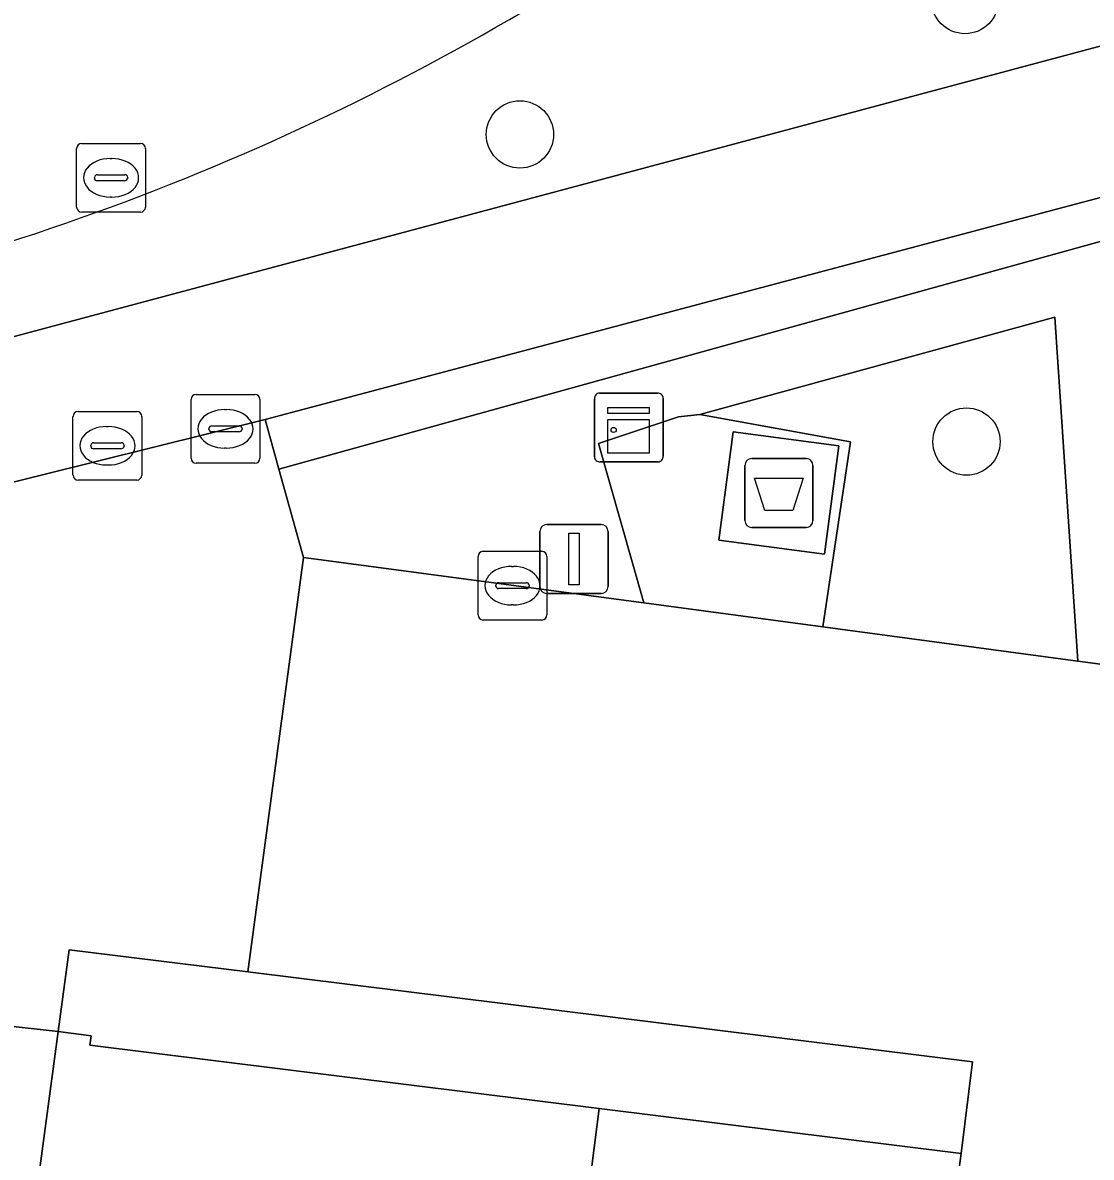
# Model space of a CAD drawing. Extents: x 160663 to 161506, y 382245 to 383291.
# Drawn here: x 161083.72 to 161099.26, y 383226.33 to 383242.82 of the extents above; entities that cross this region are included whole.
import ezdxf

# ---------------------------------------------------------------- set-up
doc = ezdxf.new("R2010")
doc.units = 0
for name, color, linetype in [('IMGEO_Afval_apart_plaats', 7, 'Continuous'), ('IMGEO_Berm_open', 7, 'Continuous'), ('IMGEO_Boom', 7, 'Continuous'), ('IMGEO_Erf', 7, 'Continuous'), ('IMGEO_Fietspad_gesloten', 7, 'Continuous'), ('IMGEO_Groenvoorziening', 7, 'Continuous'), ('IMGEO_Kast', 7, 'Continuous'), ('IMGEO_Kolk', 7, 'Continuous'), ('IMGEO_Lichtmast', 7, 'Continuous'), ('IMGEO_Pand', 7, 'Continuous'), ('IMGEO_Rijbaan_lokaal_gesloten', 7, 'Continuous'), ('IMGEO_Rioolput', 7, 'Continuous'), ('IMGEO_Voetpad_gesloten', 7, 'Continuous'), ('IMGEO_Voetpad_open', 7, 'Continuous'), ('IMGEO_Woonerf_open', 7, 'Continuous')]:
    doc.layers.add(name, color=color, linetype=linetype)

msp = doc.modelspace()

# ---------------------------------------------------------------- linework, layer by layer
at = {"layer": 'IMGEO_Afval_apart_plaats'}
for p, q in [((161094.221, 383235.585), (161094.221, 383236.385)), ((161094.221, 383236.385), (161094.221, 383235.585)), ((161094.321, 383236.485), (161095.111, 383236.485)), ((161095.111, 383236.485), (161094.321, 383236.485)), ((161095.211, 383236.385), (161095.211, 383235.585)), ((161095.211, 383235.585), (161095.211, 383236.385)), ((161095.111, 383235.485), (161094.321, 383235.485)), ((161094.321, 383235.485), (161095.111, 383235.485))]:
    msp.add_line(p, q, dxfattribs=at)
msp.add_lwpolyline([(161094.364, 383236.199), (161095.068, 383236.199), (161094.919, 383235.729), (161094.513, 383235.729), (161094.364, 383236.199)], dxfattribs=at)
for centre, start, end in [((161094.321, 383236.385), 90, 180), ((161094.321, 383236.385), 90, 180), ((161095.111, 383236.385), 0, 90), ((161095.111, 383236.385), 360, 90), ((161094.321, 383235.585), 180, 270), ((161094.321, 383235.585), 180, 270), ((161095.111, 383235.585), 270, 0), ((161095.111, 383235.585), 270, 0)]:
    msp.add_arc(centre, 0.1, start, end, dxfattribs=at)
at = {"layer": 'IMGEO_Berm_open'}
msp.add_lwpolyline([(161082.151, 383239.221), (161081.949, 383239.151), (161082.289, 383237.91), (161100.742, 383242.846)], dxfattribs=at)
msp.add_arc((161072.243, 383274.781), 36.914, 285.5702, 308.3847, dxfattribs=at)
at = {"layer": 'IMGEO_Boom'}
for centre in [(161097.422, 383243.152), (161090.951, 383241.198), (161097.444, 383236.733)]:
    msp.add_circle(centre, 0.489, dxfattribs=at)
at = {"layer": 'IMGEO_Erf'}
msp.add_lwpolyline([(161083.572, 383223.203), (161084.238, 383228.158), (161081.347, 383228.475)], dxfattribs=at)
at = {"layer": 'IMGEO_Fietspad_gesloten'}
for points in [[(161110.354, 383242.652), (161107.307, 383244.472), (161100.742, 383242.846), (161082.289, 383237.91)], [(161082.387, 383235.845), (161087.246, 383237.053), (161101.999, 383240.973), (161108.757, 383242.768)]]:
    msp.add_lwpolyline(points, dxfattribs=at)
at = {"layer": 'IMGEO_Groenvoorziening'}
for points in [[(161092.092, 383236.705), (161093.256, 383237.091), (161093.568, 383237.128), (161098.728, 383238.541), (161099.061, 383233.542), (161102.524, 383233.079), (161102.458, 383234.114), (161099.899, 383234.449), (161099.622, 383238.686), (161102.076, 383239.358), (161102.028, 383240.375), (161087.446, 383236.334), (161087.805, 383235.048), (161092.753, 383234.386)], [(161093.568, 383237.128), (161095.756, 383236.729), (161095.357, 383234.038), (161099.061, 383233.542), (161098.728, 383238.541)]]:
    msp.add_lwpolyline(points, close=True, dxfattribs=at)
at = {"layer": 'IMGEO_Kast'}
for p, q in [((161092.11, 383237.438), (161092.951, 383237.438)), ((161092.951, 383237.438), (161092.11, 383237.438)), ((161093.035, 383237.363), (161093.035, 383236.522)), ((161093.035, 383236.522), (161093.035, 383237.363)), ((161092.035, 383236.513), (161092.035, 383237.354)), ((161092.035, 383237.354), (161092.035, 383236.513)), ((161092.96, 383236.438), (161092.119, 383236.438)), ((161092.119, 383236.438), (161092.96, 383236.438))]:
    msp.add_line(p, q, dxfattribs=at)
for points in [[(161092.23, 383237.228), (161092.83, 383237.228), (161092.83, 383237.143), (161092.23, 383237.143), (161092.23, 383237.228)], [(161092.23, 383237.053), (161092.83, 383237.053), (161092.83, 383236.564), (161092.23, 383236.564), (161092.23, 383237.053)]]:
    msp.add_lwpolyline(points, dxfattribs=at)
msp.add_circle((161092.314, 383236.902), 0.0377, dxfattribs=at)
for centre, start, end in [((161092.113, 383237.36), 92.4484, 184.2845), ((161092.113, 383237.36), 92.4484, 184.2845), ((161092.957, 383237.36), 2.4484, 94.2845), ((161092.957, 383237.36), 2.4484, 94.2845), ((161092.113, 383236.516), 182.4484, 274.2845), ((161092.113, 383236.516), 182.4484, 274.2845), ((161092.957, 383236.516), 272.4484, 4.2845), ((161092.957, 383236.516), 272.4484, 4.2845)]:
    msp.add_arc(centre, 0.0779, start, end, dxfattribs=at)
at = {"layer": 'IMGEO_Kolk'}
for p, q in [((161086.245, 383237.418), (161087.097, 383237.418)), ((161086.17, 383236.492), (161086.17, 383237.344)), ((161087.171, 383237.344), (161087.171, 383236.492)), ((161086.658, 383237.198), (161086.683, 383237.198)), ((161086.429, 383236.912), (161086.429, 383236.924)), ((161086.867, 383236.875), (161086.469, 383236.875)), ((161086.472, 383236.961), (161086.87, 383236.961)), ((161086.913, 383236.924), (161086.913, 383236.912)), ((161086.681, 383236.638), (161086.656, 383236.638)), ((161087.097, 383236.418), (161086.245, 383236.418)), ((161090.343, 383234.212), (161090.343, 383235.064)), ((161090.418, 383235.138), (161091.27, 383235.138)), ((161091.344, 383235.064), (161091.344, 383234.212)), ((161090.831, 383234.918), (161090.856, 383234.918)), ((161090.602, 383234.632), (161090.602, 383234.644)), ((161091.04, 383234.595), (161090.642, 383234.595)), ((161090.645, 383234.681), (161091.043, 383234.681)), ((161091.086, 383234.644), (161091.086, 383234.632)), ((161090.854, 383234.358), (161090.829, 383234.358)), ((161091.27, 383234.138), (161090.418, 383234.138))]:
    msp.add_line(p, q, dxfattribs=at)
for points in [[(161086.245, 383237.418), (161087.097, 383237.418)], [(161086.17, 383236.492), (161086.17, 383237.344)], [(161087.171, 383237.344), (161087.171, 383236.492)], [(161087.097, 383236.418), (161086.245, 383236.418)], [(161090.343, 383234.212), (161090.343, 383235.064)], [(161090.418, 383235.138), (161091.27, 383235.138)], [(161091.344, 383235.064), (161091.344, 383234.212)], [(161091.27, 383234.138), (161090.418, 383234.138)]]:
    msp.add_lwpolyline(points, dxfattribs=at)
for centre, radius, start, end in [((161086.247, 383237.342), 0.0765, 91.552, 178.448), ((161086.247, 383237.342), 0.0765, 91.552, 178.448), ((161087.095, 383237.342), 0.0765, 1.552, 88.448), ((161087.095, 383237.342), 0.0765, 1.552, 88.448), ((161086.469, 383236.921), 0.0403, 85.8775, 175.7526), ((161086.466, 383236.911), 0.0366, 178.938, 274.7102), ((161086.87, 383236.918), 0.043, 264.8664, 352.4533), ((161086.874, 383236.923), 0.0386, 1.7309, 96.639), ((161086.247, 383236.494), 0.0765, 181.552, 268.448), ((161086.247, 383236.494), 0.0765, 181.552, 268.448), ((161087.095, 383236.494), 0.0765, 271.552, 358.448), ((161087.095, 383236.494), 0.0765, 271.552, 358.448), ((161090.42, 383235.062), 0.0765, 91.552, 178.448), ((161090.42, 383235.062), 0.0765, 91.552, 178.448), ((161091.268, 383235.062), 0.0765, 1.552, 88.448), ((161091.268, 383235.062), 0.0765, 1.552, 88.448), ((161090.642, 383234.641), 0.0403, 85.8775, 175.7526), ((161090.639, 383234.631), 0.0366, 178.938, 274.7102), ((161091.043, 383234.638), 0.043, 264.8664, 352.4533), ((161091.047, 383234.643), 0.0386, 1.7309, 96.639), ((161090.42, 383234.214), 0.0765, 181.552, 268.448), ((161090.42, 383234.214), 0.0765, 181.552, 268.448), ((161091.268, 383234.214), 0.0765, 271.552, 358.448), ((161091.268, 383234.214), 0.0765, 271.552, 358.448)]:
    msp.add_arc(centre, radius, start, end, dxfattribs=at)
for centre, major_axis, ratio, start_param, end_param in [((161086.657, 383236.918), (-0.387, 0.002), 0.722429, 4.712389, 7.853982), ((161086.682, 383236.918), (-0.39, 0.002), 0.717154, 1.570796, 4.712389), ((161090.83, 383234.638), (-0.387, 0.002), 0.722429, 4.712389, 7.853982), ((161090.855, 383234.638), (-0.39, 0.002), 0.717154, 1.570796, 4.712389)]:
    msp.add_ellipse(centre, major_axis=major_axis, ratio=ratio, start_param=start_param, end_param=end_param, dxfattribs=at)
at = {"layer": 'IMGEO_Lichtmast'}
for p, q in [((161091.242, 383234.626), (161091.242, 383235.426)), ((161091.242, 383235.426), (161091.242, 383234.626)), ((161091.342, 383235.526), (161092.132, 383235.526)), ((161092.132, 383235.526), (161091.342, 383235.526)), ((161092.232, 383235.426), (161092.232, 383234.626)), ((161092.232, 383234.626), (161092.232, 383235.426)), ((161092.132, 383234.526), (161091.342, 383234.526)), ((161091.342, 383234.526), (161092.132, 383234.526))]:
    msp.add_line(p, q, dxfattribs=at)
msp.add_lwpolyline([(161091.662, 383235.401), (161091.812, 383235.401), (161091.812, 383234.651), (161091.662, 383234.651), (161091.662, 383235.401)], dxfattribs=at)
for centre, start, end in [((161091.342, 383235.426), 90, 180), ((161091.342, 383235.426), 90, 180), ((161092.132, 383235.426), 0, 90), ((161092.132, 383235.426), 360, 90), ((161091.342, 383234.626), 180, 270), ((161091.342, 383234.626), 180, 270), ((161092.132, 383234.626), 270, 0), ((161092.132, 383234.626), 270, 0)]:
    msp.add_arc(centre, 0.1, start, end, dxfattribs=at)
at = {"layer": 'IMGEO_Pand'}
for points in [[(161092.105, 383227.037), (161084.7, 383227.956), (161084.719, 383228.093), (161084.238, 383228.158), (161083.572, 383223.203), (161082.631, 383216.202), (161082.477, 383215.933), (161087.244, 383213.077), (161089.565, 383216.934), (161090.225, 383218.749), (161091.044, 383218.691)], [(161087.244, 383213.077), (161091.175, 383210.722), (161093.45, 383214.819), (161095.218, 383213.833), (161096.137, 383217.359), (161097.337, 383226.167), (161097.366, 383226.384), (161092.105, 383227.037), (161091.044, 383218.691), (161090.225, 383218.749), (161089.565, 383216.934)]]:
    msp.add_lwpolyline(points, close=True, dxfattribs=at)
at = {"layer": 'IMGEO_Rijbaan_lokaal_gesloten'}
msp.add_arc((161072.243, 383274.781), 36.914, 285.5702, 308.3847, dxfattribs=at)
at = {"layer": 'IMGEO_Rioolput'}
for p, q in [((161084.506, 383240.142), (161084.506, 383240.994)), ((161084.581, 383241.068), (161085.433, 383241.068)), ((161085.507, 383240.994), (161085.507, 383240.142)), ((161084.994, 383240.848), (161085.019, 383240.848)), ((161084.765, 383240.562), (161084.765, 383240.574)), ((161085.203, 383240.525), (161084.805, 383240.525)), ((161084.808, 383240.611), (161085.206, 383240.611)), ((161085.249, 383240.574), (161085.249, 383240.562)), ((161085.017, 383240.288), (161084.992, 383240.288)), ((161085.433, 383240.068), (161084.581, 383240.068)), ((161084.453, 383236.246), (161084.453, 383237.098)), ((161084.528, 383237.172), (161085.38, 383237.172)), ((161085.454, 383237.098), (161085.454, 383236.246)), ((161084.941, 383236.952), (161084.966, 383236.952)), ((161084.755, 383236.715), (161085.153, 383236.715)), ((161084.712, 383236.666), (161084.712, 383236.678)), ((161085.15, 383236.629), (161084.752, 383236.629)), ((161085.196, 383236.678), (161085.196, 383236.666)), ((161084.964, 383236.392), (161084.939, 383236.392)), ((161085.38, 383236.172), (161084.528, 383236.172))]:
    msp.add_line(p, q, dxfattribs=at)
for points in [[(161084.506, 383240.142), (161084.506, 383240.994)], [(161084.581, 383241.068), (161085.433, 383241.068)], [(161085.507, 383240.994), (161085.507, 383240.142)], [(161085.433, 383240.068), (161084.581, 383240.068)], [(161084.453, 383236.246), (161084.453, 383237.098)], [(161084.528, 383237.172), (161085.38, 383237.172)], [(161085.454, 383237.098), (161085.454, 383236.246)], [(161085.38, 383236.172), (161084.528, 383236.172)]]:
    msp.add_lwpolyline(points, dxfattribs=at)
for centre, radius, start, end in [((161084.583, 383240.992), 0.0765, 91.552, 178.448), ((161084.583, 383240.992), 0.0765, 91.552, 178.448), ((161085.431, 383240.992), 0.0765, 1.552, 88.448), ((161085.431, 383240.992), 0.0765, 1.552, 88.448), ((161084.805, 383240.571), 0.0403, 85.8775, 175.7526), ((161084.802, 383240.561), 0.0366, 178.938, 274.7102), ((161085.206, 383240.568), 0.043, 264.8664, 352.4533), ((161085.21, 383240.573), 0.0386, 1.7309, 96.639), ((161084.583, 383240.144), 0.0765, 181.552, 268.448), ((161084.583, 383240.144), 0.0765, 181.552, 268.448), ((161085.431, 383240.144), 0.0765, 271.552, 358.448), ((161085.431, 383240.144), 0.0765, 271.552, 358.448), ((161084.53, 383237.096), 0.0765, 91.552, 178.448), ((161084.53, 383237.096), 0.0765, 91.552, 178.448), ((161085.378, 383237.096), 0.0765, 1.552, 88.448), ((161085.378, 383237.096), 0.0765, 1.552, 88.448), ((161084.752, 383236.675), 0.0403, 85.8775, 175.7526), ((161085.157, 383236.677), 0.0386, 1.7309, 96.639), ((161084.749, 383236.665), 0.0366, 178.938, 274.7102), ((161085.153, 383236.672), 0.043, 264.8664, 352.4533), ((161084.53, 383236.248), 0.0765, 181.552, 268.448), ((161084.53, 383236.248), 0.0765, 181.552, 268.448), ((161085.378, 383236.248), 0.0765, 271.552, 358.448), ((161085.378, 383236.248), 0.0765, 271.552, 358.448)]:
    msp.add_arc(centre, radius, start, end, dxfattribs=at)
for centre, major_axis, ratio, start_param, end_param in [((161084.993, 383240.568), (-0.387, 0.002), 0.722429, 4.712389, 7.853982), ((161085.018, 383240.568), (-0.39, 0.002), 0.717154, 1.570796, 4.712389), ((161084.94, 383236.672), (-0.387, 0.002), 0.722429, 4.712389, 7.853982), ((161084.965, 383236.672), (-0.39, 0.002), 0.717154, 1.570796, 4.712389)]:
    msp.add_ellipse(centre, major_axis=major_axis, ratio=ratio, start_param=start_param, end_param=end_param, dxfattribs=at)
at = {"layer": 'IMGEO_Voetpad_gesloten'}
msp.add_lwpolyline([(161095.589, 383236.67), (161094.053, 383236.876), (161093.842, 383235.3), (161095.378, 383235.094)], close=True, dxfattribs=at)
at = {"layer": 'IMGEO_Voetpad_open'}
for points in [[(161108.757, 383242.768), (161101.999, 383240.973), (161087.246, 383237.053), (161087.446, 383236.334), (161102.028, 383240.375), (161102.076, 383239.358), (161099.622, 383238.686), (161099.899, 383234.449), (161102.458, 383234.114), (161102.524, 383233.079), (161105.293, 383232.709), (161105.423, 383233.702), (161109.18, 383233.208), (161109.047, 383232.207), (161110.653, 383231.992), (161110.778, 383233.055), (161111.067, 383233.013), (161114.546, 383232.508)], [(161036.914, 383234.459), (161048.179, 383232.914), (161048.165, 383232.814), (161049.45, 383232.725), (161049.862, 383232.696), (161059.952, 383231.337), (161065.312, 383230.615), (161065.695, 383230.563), (161065.757, 383230.412), (161069.776, 383229.872), (161072.574, 383229.496), (161072.595, 383229.651), (161073.31, 383229.555), (161081.347, 383228.475), (161084.238, 383228.158), (161084.397, 383229.344), (161086.994, 383229.022), (161087.805, 383235.048), (161087.446, 383236.334), (161087.246, 383237.053), (161082.387, 383235.845)]]:
    msp.add_lwpolyline(points, dxfattribs=at)
for points in [[(161093.568, 383237.128), (161093.256, 383237.091), (161092.092, 383236.705), (161092.753, 383234.386), (161095.357, 383234.038), (161095.756, 383236.729)], [(161094.053, 383236.876), (161095.589, 383236.67), (161095.378, 383235.094), (161093.842, 383235.3)], [(161097.531, 383227.714), (161086.994, 383229.022), (161084.397, 383229.344), (161084.238, 383228.158), (161084.719, 383228.093), (161084.7, 383227.956), (161092.105, 383227.037), (161097.366, 383226.384)]]:
    msp.add_lwpolyline(points, close=True, dxfattribs=at)
at = {"layer": 'IMGEO_Woonerf_open'}
msp.add_lwpolyline([(161133.511, 383228.934), (161125.377, 383230.022), (161124.563, 383230.131), (161122.227, 383230.444), (161121.4, 383230.554), (161119.764, 383230.773), (161116.019, 383231.274), (161114.399, 383231.491), (161110.653, 383231.992), (161109.047, 383232.207), (161105.293, 383232.709), (161102.524, 383233.079), (161099.061, 383233.542), (161095.357, 383234.038), (161092.753, 383234.386), (161087.805, 383235.048), (161086.994, 383229.022), (161097.531, 383227.714), (161097.366, 383226.384), (161097.337, 383226.167)], dxfattribs=at)

doc.saveas('drawing.dxf')
